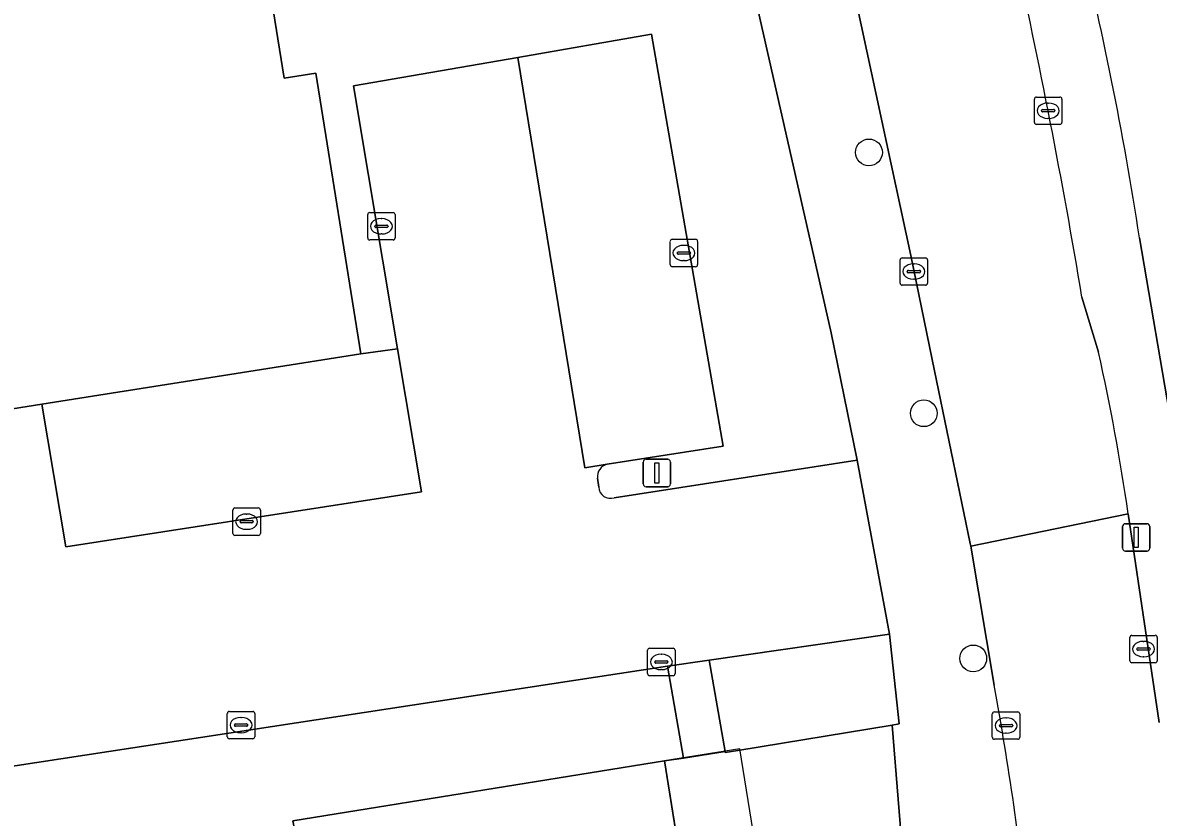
# Model space of a CAD drawing. Extents: x 162073 to 163043, y 381818 to 382561.
# Drawn here: x 162180.82 to 162222.28, y 382321.81 to 382350.83 of the extents above; entities that cross this region are included whole.
import ezdxf

# ---------------------------------------------------------------- set-up
doc = ezdxf.new("R2010")
doc.units = 0
for name, color, linetype in [('IMGEO_Boom', 7, 'Continuous'), ('IMGEO_Erf', 7, 'Continuous'), ('IMGEO_Groenvoorziening', 7, 'Continuous'), ('IMGEO_Kolk', 7, 'Continuous'), ('IMGEO_Lichtmast', 7, 'Continuous'), ('IMGEO_Muur', 7, 'Continuous'), ('IMGEO_Pand', 7, 'Continuous'), ('IMGEO_Pand_overbouw', 7, 'Continuous'), ('IMGEO_Parkeervlak_open', 7, 'Continuous'), ('IMGEO_Rijbaan_lokaal_open', 7, 'Continuous'), ('IMGEO_Voetpad_open', 7, 'Continuous')]:
    doc.layers.add(name, color=color, linetype=linetype)

msp = doc.modelspace()

# ---------------------------------------------------------------- linework, layer by layer
at = {"layer": 'IMGEO_Boom'}
for centre in [(162211.715, 382346.092), (162213.718, 382336.567), (162215.523, 382327.615)]:
    msp.add_circle(centre, 0.489, dxfattribs=at)
at = {"layer": 'IMGEO_Erf'}
for points in [[(162202.414, 382333.483), (162211.289, 382334.856), (162210.341, 382339.51), (162207.52, 382351.925), (162206.767, 382355.478), (162206.435, 382356.971), (162187.002, 382444.317), (162186.247, 382447.946), (162184.832, 382454.138)], [(162188.721, 382359.031), (162190.366, 382348.801), (162191.515, 382348.989), (162193.159, 382338.732), (162194.505, 382338.918), (162192.901, 382348.526), (162198.901, 382349.564), (162203.773, 382350.406), (162206.395, 382335.366), (162202.158, 382334.704)], [(162201.801, 382334.199), (162201.855, 382333.866)], [(162190.736, 382321.37), (162190.685, 382321.683), (162204.251, 382323.87), (162204.946, 382323.977), (162204.365, 382327.326), (162177.976, 382323.303)]]:
    msp.add_lwpolyline(points, dxfattribs=at)
for centre, radius, start, end in [((162202.269, 382334.247), 0.471, 103.6902, 185.7945), ((162202.272, 382333.875), 0.417, 181.2021, 289.9637)]:
    msp.add_arc(centre, radius, start, end, dxfattribs=at)
at = {"layer": 'IMGEO_Groenvoorziening'}
msp.add_lwpolyline([(162221.59, 382342.976), (162223.951, 382329.142), (162224.854, 382322.916), (162294.267, 382331.127), (162317.559, 382333.882), (162315.279, 382353.171), (162313.668, 382365.212), (162306.255, 382425.322)], dxfattribs=at)
msp.add_lwpolyline([(162212.471, 382328.498), (162205.881, 382327.545), (162206.462, 382324.212), (162206.467, 382324.179), (162206.927, 382324.255), (162212.557, 382325.177), (162212.824, 382325.221)], close=True, dxfattribs=at)
msp.add_arc((162098.789, 382324.259), 124.219, 8.66604, 14.05202, dxfattribs=at)
at = {"layer": 'IMGEO_Kolk'}
for p, q in [((162217.758, 382347.19), (162217.758, 382348.042)), ((162217.833, 382348.116), (162218.685, 382348.116)), ((162218.759, 382348.042), (162218.759, 382347.19)), ((162218.017, 382347.61), (162218.017, 382347.622)), ((162218.455, 382347.573), (162218.057, 382347.573)), ((162218.06, 382347.659), (162218.458, 382347.659)), ((162218.246, 382347.896), (162218.271, 382347.896)), ((162218.501, 382347.622), (162218.501, 382347.61)), ((162218.269, 382347.336), (162218.244, 382347.336)), ((162218.685, 382347.116), (162217.833, 382347.116)), ((162193.489, 382343.895), (162194.341, 382343.895)), ((162193.414, 382342.969), (162193.414, 382343.821)), ((162193.716, 382343.438), (162194.114, 382343.438)), ((162193.902, 382343.675), (162193.927, 382343.675)), ((162194.415, 382343.821), (162194.415, 382342.969)), ((162193.673, 382343.389), (162193.673, 382343.401)), ((162194.111, 382343.352), (162193.713, 382343.352)), ((162193.925, 382343.115), (162193.9, 382343.115)), ((162194.157, 382343.401), (162194.157, 382343.389)), ((162194.341, 382342.895), (162193.489, 382342.895)), ((162204.459, 382341.994), (162204.459, 382342.846)), ((162204.534, 382342.92), (162205.386, 382342.92)), ((162204.947, 382342.7), (162204.972, 382342.7)), ((162205.46, 382342.846), (162205.46, 382341.994)), ((162204.718, 382342.414), (162204.718, 382342.426)), ((162205.156, 382342.377), (162204.758, 382342.377)), ((162204.761, 382342.463), (162205.159, 382342.463)), ((162205.202, 382342.426), (162205.202, 382342.414)), ((162212.853, 382341.317), (162212.853, 382342.169)), ((162212.928, 382342.243), (162213.78, 382342.243)), ((162213.854, 382342.169), (162213.854, 382341.317)), ((162205.386, 382341.92), (162204.534, 382341.92)), ((162204.97, 382342.14), (162204.945, 382342.14)), ((162213.155, 382341.786), (162213.553, 382341.786)), ((162213.341, 382342.023), (162213.366, 382342.023)), ((162213.112, 382341.737), (162213.112, 382341.749)), ((162213.55, 382341.7), (162213.152, 382341.7)), ((162213.364, 382341.463), (162213.339, 382341.463)), ((162213.596, 382341.749), (162213.596, 382341.737)), ((162213.78, 382341.243), (162212.928, 382341.243)), ((162188.568, 382333.108), (162189.42, 382333.108)), ((162188.493, 382332.182), (162188.493, 382333.034)), ((162188.795, 382332.651), (162189.193, 382332.651)), ((162188.981, 382332.888), (162189.006, 382332.888)), ((162189.494, 382333.034), (162189.494, 382332.182)), ((162188.752, 382332.602), (162188.752, 382332.614)), ((162189.19, 382332.565), (162188.792, 382332.565)), ((162189.004, 382332.328), (162188.979, 382332.328)), ((162189.236, 382332.614), (162189.236, 382332.602)), ((162189.42, 382332.108), (162188.568, 382332.108)), ((162221.24, 382327.531), (162221.24, 382328.383)), ((162221.315, 382328.457), (162222.167, 382328.457)), ((162221.728, 382328.237), (162221.753, 382328.237)), ((162222.241, 382328.383), (162222.241, 382327.531)), ((162203.635, 382327.058), (162203.635, 382327.91)), ((162203.71, 382327.984), (162204.562, 382327.984)), ((162204.123, 382327.764), (162204.148, 382327.764)), ((162204.636, 382327.91), (162204.636, 382327.058)), ((162221.499, 382327.951), (162221.499, 382327.963)), ((162221.937, 382327.914), (162221.539, 382327.914)), ((162221.542, 382328), (162221.94, 382328)), ((162221.751, 382327.677), (162221.726, 382327.677)), ((162221.983, 382327.963), (162221.983, 382327.951)), ((162203.894, 382327.478), (162203.894, 382327.49)), ((162204.332, 382327.441), (162203.934, 382327.441)), ((162203.937, 382327.527), (162204.335, 382327.527)), ((162204.378, 382327.49), (162204.378, 382327.478)), ((162222.167, 382327.457), (162221.315, 382327.457)), ((162204.562, 382326.984), (162203.71, 382326.984)), ((162204.146, 382327.204), (162204.121, 382327.204)), ((162188.289, 382324.753), (162188.289, 382325.605)), ((162188.364, 382325.679), (162189.216, 382325.679)), ((162189.29, 382325.605), (162189.29, 382324.753)), ((162216.22, 382324.735), (162216.22, 382325.587)), ((162216.295, 382325.661), (162217.147, 382325.661)), ((162217.221, 382325.587), (162217.221, 382324.735)), ((162188.548, 382325.173), (162188.548, 382325.185)), ((162188.591, 382325.222), (162188.989, 382325.222)), ((162188.777, 382325.459), (162188.802, 382325.459)), ((162189.032, 382325.185), (162189.032, 382325.173)), ((162216.522, 382325.204), (162216.92, 382325.204)), ((162216.708, 382325.441), (162216.733, 382325.441)), ((162188.986, 382325.136), (162188.588, 382325.136)), ((162188.8, 382324.899), (162188.775, 382324.899)), ((162216.479, 382325.155), (162216.479, 382325.167)), ((162216.917, 382325.118), (162216.519, 382325.118)), ((162216.731, 382324.881), (162216.706, 382324.881)), ((162216.963, 382325.167), (162216.963, 382325.155)), ((162189.216, 382324.679), (162188.364, 382324.679)), ((162217.147, 382324.661), (162216.295, 382324.661))]:
    msp.add_line(p, q, dxfattribs=at)
for points in [[(162217.758, 382347.19), (162217.758, 382348.042)], [(162217.833, 382348.116), (162218.685, 382348.116)], [(162218.759, 382348.042), (162218.759, 382347.19)], [(162218.685, 382347.116), (162217.833, 382347.116)], [(162193.489, 382343.895), (162194.341, 382343.895)], [(162193.414, 382342.969), (162193.414, 382343.821)], [(162194.415, 382343.821), (162194.415, 382342.969)], [(162194.341, 382342.895), (162193.489, 382342.895)], [(162204.459, 382341.994), (162204.459, 382342.846)], [(162204.534, 382342.92), (162205.386, 382342.92)], [(162205.46, 382342.846), (162205.46, 382341.994)], [(162212.853, 382341.317), (162212.853, 382342.169)], [(162212.928, 382342.243), (162213.78, 382342.243)], [(162213.854, 382342.169), (162213.854, 382341.317)], [(162205.386, 382341.92), (162204.534, 382341.92)], [(162213.78, 382341.243), (162212.928, 382341.243)], [(162188.568, 382333.108), (162189.42, 382333.108)], [(162188.493, 382332.182), (162188.493, 382333.034)], [(162189.494, 382333.034), (162189.494, 382332.182)], [(162189.42, 382332.108), (162188.568, 382332.108)], [(162221.24, 382327.531), (162221.24, 382328.383)], [(162221.315, 382328.457), (162222.167, 382328.457)], [(162222.241, 382328.383), (162222.241, 382327.531)], [(162203.635, 382327.058), (162203.635, 382327.91)], [(162203.71, 382327.984), (162204.562, 382327.984)], [(162204.636, 382327.91), (162204.636, 382327.058)], [(162222.167, 382327.457), (162221.315, 382327.457)], [(162204.562, 382326.984), (162203.71, 382326.984)], [(162188.289, 382324.753), (162188.289, 382325.605)], [(162188.364, 382325.679), (162189.216, 382325.679)], [(162189.29, 382325.605), (162189.29, 382324.753)], [(162216.22, 382324.735), (162216.22, 382325.587)], [(162216.295, 382325.661), (162217.147, 382325.661)], [(162217.221, 382325.587), (162217.221, 382324.735)], [(162189.216, 382324.679), (162188.364, 382324.679)], [(162217.147, 382324.661), (162216.295, 382324.661)]]:
    msp.add_lwpolyline(points, dxfattribs=at)
for centre, radius, start, end in [((162217.835, 382348.04), 0.0765, 91.552, 178.448), ((162217.835, 382348.04), 0.0765, 91.552, 178.448), ((162218.683, 382348.04), 0.0765, 1.552, 88.448), ((162218.683, 382348.04), 0.0765, 1.552, 88.448), ((162218.057, 382347.619), 0.0403, 85.8775, 175.7526), ((162218.054, 382347.609), 0.0366, 178.938, 274.7102), ((162218.458, 382347.616), 0.043, 264.8664, 352.4533), ((162218.462, 382347.621), 0.0386, 1.7309, 96.639), ((162217.835, 382347.192), 0.0765, 181.552, 268.448), ((162217.835, 382347.192), 0.0765, 181.552, 268.448), ((162218.683, 382347.192), 0.0765, 271.552, 358.448), ((162218.683, 382347.192), 0.0765, 271.552, 358.448), ((162193.491, 382343.819), 0.0765, 91.552, 178.448), ((162193.491, 382343.819), 0.0765, 91.552, 178.448), ((162194.339, 382343.819), 0.0765, 1.552, 88.448), ((162194.339, 382343.819), 0.0765, 1.552, 88.448), ((162193.713, 382343.398), 0.0403, 85.8775, 175.7526), ((162194.118, 382343.4), 0.0386, 1.7309, 96.639), ((162193.71, 382343.388), 0.0366, 178.938, 274.7102), ((162194.114, 382343.395), 0.043, 264.8664, 352.4533), ((162193.491, 382342.971), 0.0765, 181.552, 268.448), ((162193.491, 382342.971), 0.0765, 181.552, 268.448), ((162194.339, 382342.971), 0.0765, 271.552, 358.448), ((162194.339, 382342.971), 0.0765, 271.552, 358.448), ((162204.536, 382342.844), 0.0765, 91.552, 178.448), ((162204.536, 382342.844), 0.0765, 91.552, 178.448), ((162205.384, 382342.844), 0.0765, 1.552, 88.448), ((162205.384, 382342.844), 0.0765, 1.552, 88.448), ((162204.758, 382342.423), 0.0403, 85.8775, 175.7526), ((162204.755, 382342.413), 0.0366, 178.938, 274.7102), ((162205.159, 382342.42), 0.043, 264.8664, 352.4533), ((162205.163, 382342.425), 0.0386, 1.7309, 96.639), ((162212.93, 382342.167), 0.0765, 91.552, 178.448), ((162212.93, 382342.167), 0.0765, 91.552, 178.448), ((162213.778, 382342.167), 0.0765, 1.552, 88.448), ((162213.778, 382342.167), 0.0765, 1.552, 88.448), ((162204.536, 382341.996), 0.0765, 181.552, 268.448), ((162204.536, 382341.996), 0.0765, 181.552, 268.448), ((162205.384, 382341.996), 0.0765, 271.552, 358.448), ((162205.384, 382341.996), 0.0765, 271.552, 358.448), ((162213.152, 382341.746), 0.0403, 85.8775, 175.7526), ((162213.557, 382341.748), 0.0386, 1.7309, 96.639), ((162213.149, 382341.736), 0.0366, 178.938, 274.7102), ((162213.553, 382341.743), 0.043, 264.8664, 352.4533), ((162212.93, 382341.319), 0.0765, 181.552, 268.448), ((162212.93, 382341.319), 0.0765, 181.552, 268.448), ((162213.778, 382341.319), 0.0765, 271.552, 358.448), ((162213.778, 382341.319), 0.0765, 271.552, 358.448), ((162188.57, 382333.032), 0.0765, 91.552, 178.448), ((162188.57, 382333.032), 0.0765, 91.552, 178.448), ((162189.418, 382333.032), 0.0765, 1.552, 88.448), ((162189.418, 382333.032), 0.0765, 1.552, 88.448), ((162188.792, 382332.611), 0.0403, 85.8775, 175.7526), ((162189.197, 382332.613), 0.0386, 1.7309, 96.639), ((162188.789, 382332.601), 0.0366, 178.938, 274.7102), ((162189.193, 382332.608), 0.043, 264.8664, 352.4533), ((162188.57, 382332.184), 0.0765, 181.552, 268.448), ((162188.57, 382332.184), 0.0765, 181.552, 268.448), ((162189.418, 382332.184), 0.0765, 271.552, 358.448), ((162189.418, 382332.184), 0.0765, 271.552, 358.448), ((162221.317, 382328.381), 0.0765, 91.552, 178.448), ((162221.317, 382328.381), 0.0765, 91.552, 178.448), ((162222.165, 382328.381), 0.0765, 1.552, 88.448), ((162222.165, 382328.381), 0.0765, 1.552, 88.448), ((162203.712, 382327.908), 0.0765, 91.552, 178.448), ((162203.712, 382327.908), 0.0765, 91.552, 178.448), ((162204.56, 382327.908), 0.0765, 1.552, 88.448), ((162204.56, 382327.908), 0.0765, 1.552, 88.448), ((162221.539, 382327.96), 0.0403, 85.8775, 175.7526), ((162221.536, 382327.95), 0.0366, 178.938, 274.7102), ((162221.94, 382327.957), 0.043, 264.8664, 352.4533), ((162221.944, 382327.962), 0.0386, 1.7309, 96.639), ((162203.934, 382327.487), 0.0403, 85.8775, 175.7526), ((162203.931, 382327.477), 0.0366, 178.938, 274.7102), ((162204.335, 382327.484), 0.043, 264.8664, 352.4533), ((162204.339, 382327.489), 0.0386, 1.7309, 96.639), ((162221.317, 382327.533), 0.0765, 181.552, 268.448), ((162221.317, 382327.533), 0.0765, 181.552, 268.448), ((162222.165, 382327.533), 0.0765, 271.552, 358.448), ((162222.165, 382327.533), 0.0765, 271.552, 358.448), ((162203.712, 382327.06), 0.0765, 181.552, 268.448), ((162203.712, 382327.06), 0.0765, 181.552, 268.448), ((162204.56, 382327.06), 0.0765, 271.552, 358.448), ((162204.56, 382327.06), 0.0765, 271.552, 358.448), ((162188.366, 382325.603), 0.0765, 91.552, 178.448), ((162188.366, 382325.603), 0.0765, 91.552, 178.448), ((162189.214, 382325.603), 0.0765, 1.552, 88.448), ((162189.214, 382325.603), 0.0765, 1.552, 88.448), ((162216.297, 382325.585), 0.0765, 91.552, 178.448), ((162216.297, 382325.585), 0.0765, 91.552, 178.448), ((162217.145, 382325.585), 0.0765, 1.552, 88.448), ((162217.145, 382325.585), 0.0765, 1.552, 88.448), ((162188.588, 382325.182), 0.0403, 85.8775, 175.7526), ((162188.585, 382325.172), 0.0366, 178.938, 274.7102), ((162188.989, 382325.179), 0.043, 264.8664, 352.4533), ((162188.993, 382325.184), 0.0386, 1.7309, 96.639), ((162216.519, 382325.164), 0.0403, 85.8775, 175.7526), ((162216.924, 382325.166), 0.0386, 1.7309, 96.639), ((162216.516, 382325.154), 0.0366, 178.938, 274.7102), ((162216.92, 382325.161), 0.043, 264.8664, 352.4533), ((162188.366, 382324.755), 0.0765, 181.552, 268.448), ((162188.366, 382324.755), 0.0765, 181.552, 268.448), ((162189.214, 382324.755), 0.0765, 271.552, 358.448), ((162189.214, 382324.755), 0.0765, 271.552, 358.448), ((162216.297, 382324.737), 0.0765, 181.552, 268.448), ((162216.297, 382324.737), 0.0765, 181.552, 268.448), ((162217.145, 382324.737), 0.0765, 271.552, 358.448), ((162217.145, 382324.737), 0.0765, 271.552, 358.448)]:
    msp.add_arc(centre, radius, start, end, dxfattribs=at)
for centre, major_axis, ratio, start_param, end_param in [((162218.245, 382347.616), (-0.387, 0.002), 0.722429, 4.712389, 7.853982), ((162218.27, 382347.616), (-0.39, 0.002), 0.717154, 1.570796, 4.712389), ((162193.901, 382343.395), (-0.387, 0.002), 0.722429, 4.712389, 7.853982), ((162193.926, 382343.395), (-0.39, 0.002), 0.717154, 1.570796, 4.712389), ((162204.946, 382342.42), (-0.387, 0.002), 0.722429, 4.712389, 7.853982), ((162204.971, 382342.42), (-0.39, 0.002), 0.717154, 1.570796, 4.712389), ((162213.34, 382341.743), (-0.387, 0.002), 0.722429, 4.712389, 7.853982), ((162213.365, 382341.743), (-0.39, 0.002), 0.717154, 1.570796, 4.712389), ((162188.98, 382332.608), (-0.387, 0.002), 0.722429, 4.712389, 7.853982), ((162189.005, 382332.608), (-0.39, 0.002), 0.717154, 1.570796, 4.712389), ((162221.727, 382327.957), (-0.387, 0.002), 0.722429, 4.712389, 7.853982), ((162221.752, 382327.957), (-0.39, 0.002), 0.717154, 1.570796, 4.712389), ((162204.122, 382327.484), (-0.387, 0.002), 0.722429, 4.712389, 7.853982), ((162204.147, 382327.484), (-0.39, 0.002), 0.717154, 1.570796, 4.712389), ((162188.776, 382325.179), (-0.387, 0.002), 0.722429, 4.712389, 7.853982), ((162188.801, 382325.179), (-0.39, 0.002), 0.717154, 1.570796, 4.712389), ((162216.707, 382325.161), (-0.387, 0.002), 0.722429, 4.712389, 7.853982), ((162216.732, 382325.161), (-0.39, 0.002), 0.717154, 1.570796, 4.712389)]:
    msp.add_ellipse(centre, major_axis=major_axis, ratio=ratio, start_param=start_param, end_param=end_param, dxfattribs=at)
at = {"layer": 'IMGEO_Lichtmast'}
for p, q in [((162203.477, 382333.986), (162203.477, 382334.786)), ((162203.477, 382334.786), (162203.477, 382333.986)), ((162203.577, 382334.886), (162204.367, 382334.886)), ((162204.367, 382334.886), (162203.577, 382334.886)), ((162204.467, 382334.786), (162204.467, 382333.986)), ((162204.467, 382333.986), (162204.467, 382334.786)), ((162204.367, 382333.886), (162203.577, 382333.886)), ((162203.577, 382333.886), (162204.367, 382333.886)), ((162220.978, 382331.635), (162220.978, 382332.435)), ((162220.978, 382332.435), (162220.978, 382331.635)), ((162221.078, 382332.535), (162221.868, 382332.535)), ((162221.868, 382332.535), (162221.078, 382332.535)), ((162221.968, 382332.435), (162221.968, 382331.635)), ((162221.968, 382331.635), (162221.968, 382332.435)), ((162221.868, 382331.535), (162221.078, 382331.535)), ((162221.078, 382331.535), (162221.868, 382331.535))]:
    msp.add_line(p, q, dxfattribs=at)
for points in [[(162203.897, 382334.761), (162204.047, 382334.761), (162204.047, 382334.011), (162203.897, 382334.011), (162203.897, 382334.761)], [(162221.398, 382332.41), (162221.548, 382332.41), (162221.548, 382331.66), (162221.398, 382331.66), (162221.398, 382332.41)]]:
    msp.add_lwpolyline(points, dxfattribs=at)
for centre, start, end in [((162203.577, 382334.786), 90, 180), ((162203.577, 382334.786), 90, 180), ((162204.367, 382334.786), 0, 90), ((162204.367, 382334.786), 360, 90), ((162203.577, 382333.986), 180, 270), ((162203.577, 382333.986), 180, 270), ((162204.367, 382333.986), 270, 0), ((162204.367, 382333.986), 270, 0), ((162221.078, 382332.435), 90, 180), ((162221.078, 382332.435), 90, 180), ((162221.868, 382332.435), 0, 90), ((162221.868, 382332.435), 360, 90), ((162221.078, 382331.635), 180, 270), ((162221.078, 382331.635), 180, 270), ((162221.868, 382331.635), 270, 0), ((162221.868, 382331.635), 270, 0)]:
    msp.add_arc(centre, 0.1, start, end, dxfattribs=at)
at = {"layer": 'IMGEO_Muur'}
msp.add_lwpolyline([(162224.854, 382322.916), (162223.951, 382329.142), (162221.59, 382342.976)], dxfattribs=at)
msp.add_arc((162098.789, 382324.259), 124.219, 8.66604, 14.05202, dxfattribs=at)
at = {"layer": 'IMGEO_Pand'}
for points in [[(162167.984, 382352.14), (162168.766, 382347.906), (162169.626, 382348.045), (162170.368, 382343.721), (162170.696, 382341.804), (162173.343, 382339.897), (162175.048, 382340.183), (162177.321, 382343.383), (162178.979, 382342.202), (162176.702, 382338.986), (162177.002, 382337.256), (162178.214, 382336.381), (162181.521, 382336.901), (162193.159, 382338.732), (162191.515, 382348.989), (162190.366, 382348.801), (162188.721, 382359.031)], [(162205.857, 382317.169), (162205.337, 382317.086), (162204.251, 382323.87), (162190.685, 382321.683), (162190.736, 382321.37), (162191.759, 382315.063), (162191.936, 382313.974), (162161.022, 382309.009), (162158.515, 382308.593), (162151.328, 382307.446)]]:
    msp.add_lwpolyline(points, dxfattribs=at)
at = {"layer": 'IMGEO_Pand_overbouw'}
msp.add_lwpolyline([(162207.006, 382324.315), (162204.251, 382323.87), (162205.467, 382316.272), (162208.224, 382316.763)], close=True, dxfattribs=at)
at = {"layer": 'IMGEO_Parkeervlak_open'}
for points in [[(162203.773, 382350.406), (162198.901, 382349.564), (162201.345, 382334.572), (162202.158, 382334.704), (162206.395, 382335.366)], [(162193.159, 382338.732), (162181.521, 382336.901), (162182.388, 382331.685), (162195.379, 382333.7), (162194.505, 382338.918)]]:
    msp.add_lwpolyline(points, close=True, dxfattribs=at)
at = {"layer": 'IMGEO_Rijbaan_lokaal_open'}
for points in [[(162217.002, 382353.59), (162215.522, 382360.228), (162213.902, 382367.604), (162211.861, 382376.82), (162209.1, 382388.925), (162206.073, 382402.602), (162200.137, 382401.301), (162201.146, 382396.768), (162204.854, 382380.009), (162207.965, 382366.255), (162210.541, 382354.891), (162213.24, 382342.326), (162214.019, 382338.534), (162215.415, 382331.806), (162215.43, 382331.716), (162221.18, 382332.89)], [(162198.901, 382349.564), (162192.901, 382348.526), (162194.505, 382338.918), (162195.379, 382333.7), (162182.388, 382331.685), (162181.521, 382336.901), (162178.214, 382336.381)], [(162202.158, 382334.704), (162201.345, 382334.572), (162198.901, 382349.564)], [(162220.099, 382338.794), (162219.492, 382340.807)], [(162177.976, 382323.303), (162204.365, 382327.326), (162205.881, 382327.545), (162212.471, 382328.498), (162211.289, 382334.856), (162202.414, 382333.483)], [(162201.855, 382333.866), (162201.801, 382334.199)], [(162222.317, 382325.276), (162221.18, 382332.89), (162215.43, 382331.716), (162216.287, 382326.642)]]:
    msp.add_lwpolyline(points, dxfattribs=at)
for centre, radius, start, end in [((161988.869, 382302.518), 233.78, 9.42651, 12.61872), ((162140.725, 382321.21), 81.299, 8.26021, 12.49121), ((162202.269, 382334.247), 0.471, 103.6902, 185.7945), ((162202.272, 382333.875), 0.417, 181.2021, 289.9637), ((162104.271, 382306.049), 113.893, 5.9529, 10.41691)]:
    msp.add_arc(centre, radius, start, end, dxfattribs=at)
at = {"layer": 'IMGEO_Voetpad_open'}
for points in [[(162216.287, 382326.642), (162215.43, 382331.716), (162215.415, 382331.806), (162214.019, 382338.534), (162213.24, 382342.326), (162210.541, 382354.891), (162207.965, 382366.255), (162204.854, 382380.009), (162201.146, 382396.768), (162200.137, 382401.301), (162199.089, 382406.015), (162195.379, 382422.687), (162190.555, 382444.279), (162190.524, 382444.432), (162189.611, 382448.718), (162189.469, 382449.352), (162188.481, 382453.776), (162187.981, 382455.501)], [(162207.52, 382351.925), (162210.341, 382339.51), (162211.289, 382334.856), (162212.471, 382328.498), (162212.824, 382325.221), (162212.557, 382325.177), (162213.489, 382313.774), (162214.227, 382304.741), (162214.42, 382301.688), (162214.998, 382287.676), (162215.509, 382274.899), (162215.483, 382270.748), (162215.513, 382269.788), (162216.386, 382242.012), (162218.772, 382242.025), (162218.811, 382234.741)], [(162224.912, 382322.254), (162224.854, 382322.916), (162223.951, 382329.142), (162221.59, 382342.976)], [(162219.492, 382340.807), (162220.099, 382338.794)], [(162221.18, 382332.89), (162222.317, 382325.276)], [(162212.557, 382325.177), (162206.927, 382324.255), (162206.467, 382324.179), (162206.462, 382324.212), (162204.946, 382323.977), (162204.251, 382323.87), (162205.337, 382317.086), (162205.857, 382317.169)], [(162213.489, 382313.774), (162212.557, 382325.177)]]:
    msp.add_lwpolyline(points, dxfattribs=at)
msp.add_lwpolyline([(162205.881, 382327.545), (162204.365, 382327.326), (162204.946, 382323.977), (162206.462, 382324.212)], close=True, dxfattribs=at)
for centre, radius, start, end in [((162098.789, 382324.259), 124.219, 8.66604, 14.05202), ((161988.869, 382302.518), 233.78, 9.42651, 12.61872), ((162140.725, 382321.21), 81.299, 8.26021, 12.49121), ((162104.271, 382306.049), 113.893, 5.9529, 10.41691)]:
    msp.add_arc(centre, radius, start, end, dxfattribs=at)

doc.saveas('drawing.dxf')
